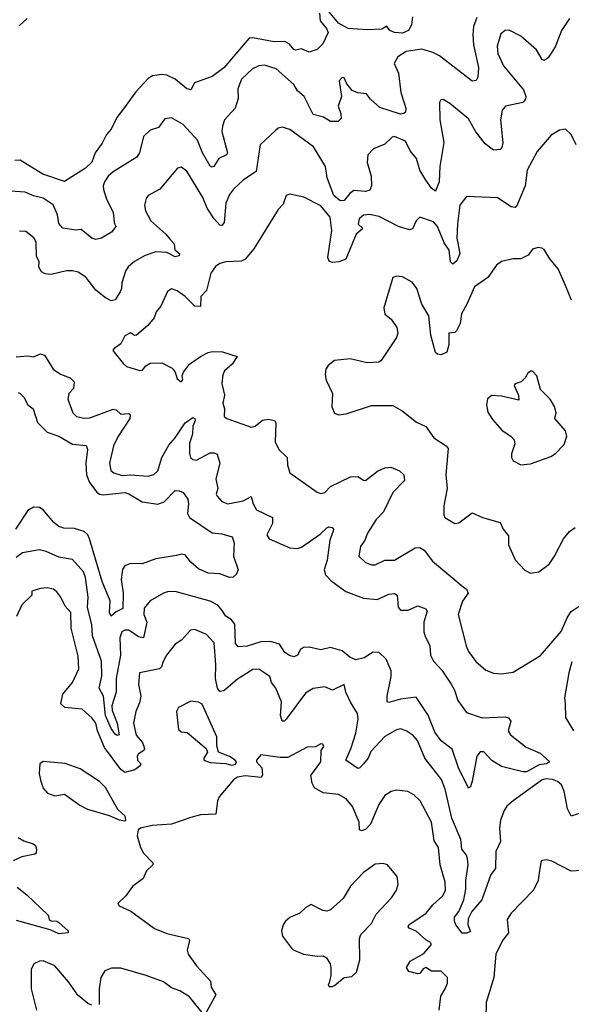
# Model space of a CAD drawing. Extents: x 1839239 to 1929705, y 762242 to 910352.
# Tile 410 of 429: x 1895163 to 1898005, y 889676 to 894751. Entities that reach past the tile are written whole.
import ezdxf

# ---------------------------------------------------------------- set-up
doc = ezdxf.new("R2010")
doc.units = 0

msp = doc.modelspace()

# ---------------------------------------------------------------- linework, layer by layer
at = {"layer": '0CON10XD'}
for points in [[(1897187.5, 894765), (1897182.5, 894725), (1897166.7, 894695), (1897135, 894680.6), (1897094.5, 894684.5), (1897070, 894695), (1897055, 894717.5), (1897028.8, 894701.2), (1896955, 894698), (1896855, 894705.6), (1896805, 894733.6), (1896732.1, 894822.1)], [(1897517.7, 894762.3), (1897501.1, 894715), (1897498.1, 894675), (1897500.9, 894620.9), (1897527.5, 894505), (1897524.2, 894455), (1897515, 894436.7), (1897495, 894434.2), (1897325.5, 894565), (1897292, 894582), (1897235, 894598.7), (1897155, 894586.1), (1897111.4, 894558.6), (1897092.9, 894525), (1897115.3, 894475), (1897127.1, 894375), (1897153.3, 894295), (1897150.8, 894275), (1897143.1, 894266.9), (1897125, 894263.3), (1897018, 894298), (1896971, 894341), (1896949.5, 894369.5), (1896905, 894374.4), (1896876.4, 894386.4), (1896849.4, 894419.4), (1896835, 894451.2), (1896825, 894453.3), (1896810, 894435), (1896820.6, 894355), (1896803.3, 894305), (1896817.9, 894265), (1896818.7, 894241.3), (1896804.1, 894225.9), (1896765, 894226.9), (1896727.7, 894247.7), (1896675, 894262.9), (1896628, 894355), (1896594.3, 894384.3), (1896575, 894416.8), (1896485, 894497.8), (1896425, 894516.5), (1896395, 894513.5), (1896362.4, 894497.6), (1896305.6, 894445), (1896286.4, 894395), (1896288.1, 894345), (1896272.7, 894295), (1896219.1, 894235), (1896207.5, 894202.5), (1896205.3, 894175), (1896234.4, 894065), (1896229.2, 894055), (1896188.9, 894035), (1896163.8, 893995), (1896155, 893990), (1896145, 893995.8), (1896104.8, 894065), (1896079.5, 894129.5), (1896005, 894210.6), (1895945, 894245.8), (1895910.3, 894239.7), (1895878.8, 894195), (1895835, 894180.8), (1895802, 894148), (1895780.5, 894065), (1895767.3, 894042.7), (1895645, 893966.2), (1895619.1, 893945), (1895600.5, 893915), (1895592.9, 893895), (1895595.4, 893875), (1895610.4, 893825), (1895645, 893758.8), (1895650.6, 893705), (1895658.6, 893685), (1895636.7, 893655), (1895585, 893624.2), (1895555, 893617.5), (1895535, 893624.2), (1895479.2, 893669.2), (1895453.2, 893666.8), (1895385, 893676.2), (1895365, 893701.2), (1895358.5, 893745), (1895335, 893796.4), (1895285, 893830.9), (1895235, 893842.7), (1895191.8, 893861.8), (1895115, 893866.2)], [(1896708.2, 894785), (1896711.9, 894745), (1896744.4, 894705), (1896752.5, 894685), (1896725, 894626.5), (1896695, 894597.1), (1896655, 894584), (1896615, 894600), (1896585, 894594), (1896575, 894597.5), (1896553.3, 894625), (1896529.1, 894639.1), (1896475, 894637.3), (1896365, 894657.9), (1896345, 894655.5), (1896215, 894502.9), (1896155, 894457.8), (1896064.5, 894425.5), (1896045, 894390), (1896025, 894394.2), (1895965, 894444.4), (1895921.2, 894465), (1895895, 894469.2), (1895847.9, 894462.1), (1895825, 894448.6), (1895761.4, 894378.6), (1895698.3, 894291.7), (1895663.2, 894246.8), (1895635, 894186), (1895610.2, 894159.8), (1895588.5, 894115), (1895552.5, 894065), (1895535, 894015.8), (1895502.5, 893985), (1895395, 893916.2), (1895282.9, 893955), (1895165, 894027.1), (1895137.5, 894025)], [(1895160.9, 894719.1), (1895202.2, 894757.8)], [(1897995, 894757.5), (1897955, 894696), (1897923.8, 894615), (1897905, 894583.1), (1897885, 894554.2), (1897865, 894540.8), (1897855, 894546), (1897826.5, 894595), (1897745, 894666.2), (1897685, 894696.9), (1897664.5, 894695.5), (1897642.2, 894677.8), (1897622.4, 894615), (1897626, 894576), (1897655, 894513.3), (1897758.9, 894388.9), (1897770.5, 894355), (1897768.9, 894341.1), (1897755.4, 894324.6), (1897666.2, 894305), (1897648.2, 894285), (1897641.1, 894235), (1897653.1, 894116.9), (1897647.3, 894092.7), (1897637.8, 894082.2), (1897605, 894078.6), (1897561.7, 894111.7), (1897512.5, 894172.5), (1897475, 894240), (1897379.3, 894319.3), (1897345, 894338.8), (1897332.5, 894337.5), (1897326, 894324), (1897327.3, 894235), (1897348.1, 894118.1), (1897327.7, 893995), (1897323.8, 893915), (1897305, 893866.7), (1897285, 893882), (1897255, 893922.9), (1897225.5, 893975), (1897208.1, 894035), (1897175.6, 894075), (1897150.8, 894125), (1897095, 894149.6), (1897081.4, 894145), (1897045, 894109.2), (1896985.6, 894084.4), (1896956.9, 894055), (1896953.7, 894015), (1896974.1, 893944.1), (1896975.3, 893894.7), (1896967.5, 893872.5), (1896945, 893865.5), (1896885, 893870.4), (1896864.7, 893855.3), (1896835, 893818.6), (1896815, 893817.8), (1896782.4, 893845), (1896747.8, 893935), (1896739.5, 893995), (1896676.2, 894096.2), (1896555, 894185.7), (1896515, 894196.2), (1896495, 894191.2), (1896480.7, 894179.3), (1896402.5, 894105), (1896382.1, 893967.9), (1896315.7, 893925), (1896265, 893877.8), (1896245, 893849.4), (1896225.3, 893805), (1896216.7, 893705), (1896205, 893690), (1896195, 893692.5), (1896165.5, 893725), (1896129.5, 893779.5), (1896107.2, 893835), (1896025, 893970.8), (1895995, 893990.8), (1895976.7, 893985), (1895885, 893877.5), (1895825.5, 893844.5), (1895815, 893830), (1895806.4, 893795), (1895810.9, 893765), (1895838.2, 893715), (1895916.2, 893646.2), (1895938.2, 893618.2), (1895958.5, 893595), (1895962.5, 893565), (1895987.1, 893545), (1895985, 893534), (1895965, 893529.2), (1895920.7, 893550.7), (1895865, 893555.2), (1895809.2, 893535), (1895754.2, 893505), (1895722.2, 893477.8), (1895708.1, 893455), (1895689.1, 893395), (1895688.5, 893365), (1895681.7, 893348.3), (1895655, 893307.5), (1895635, 893301.9), (1895605, 893316.5), (1895555, 893356), (1895503.3, 893423.3), (1895465, 893450), (1895435, 893456.9), (1895405, 893455.6), (1895325, 893437.3), (1895295, 893441.8), (1895275, 893451.8), (1895262.5, 893475), (1895264.4, 893505), (1895250.6, 893530.6), (1895248.9, 893605), (1895236.1, 893626.1), (1895195, 893658.6), (1895161.7, 893661.7)], [(1898029.6, 894105), (1898005, 894158.8), (1897975, 894186.2), (1897945, 894182), (1897902, 894155), (1897828.9, 894071.1), (1897777.5, 893975), (1897767.5, 893895), (1897722.7, 893787.3), (1897715, 893782.2), (1897695, 893785.6), (1897625, 893832), (1897465, 893838.8), (1897430, 893795), (1897419.4, 893699.4), (1897415.6, 893625), (1897430.5, 893545), (1897415, 893507.8), (1897395, 893490.6), (1897383, 893503), (1897375, 893563.6), (1897350.5, 893600.5), (1897315, 893685.6), (1897295, 893709.1), (1897225, 893733.8), (1897205.8, 893714.2), (1897187.5, 893672.5), (1897172.3, 893667.7), (1897115, 893685.6), (1897015, 893736.1), (1896965, 893747.3), (1896935, 893742.9), (1896911.8, 893725), (1896907.8, 893697.8), (1896930.8, 893675), (1896897.5, 893645), (1896843.1, 893516.9), (1896806.6, 893503.4), (1896775, 893499.6), (1896756.8, 893506.8), (1896751, 893525), (1896772.2, 893665), (1896762.3, 893732.3), (1896715, 893790.9), (1896626.4, 893836.4), (1896555, 893851.5), (1896535.8, 893845), (1896520.2, 893799.8), (1896495, 893773.3), (1896369.8, 893570.2), (1896324.2, 893515.8), (1896305, 893506.6), (1896225, 893502.9), (1896195, 893494.3), (1896171.5, 893478.5), (1896148.8, 893445), (1896125.9, 893355), (1896097.3, 893325), (1896095, 893272), (1896065, 893274.5), (1896015, 893323.8), (1895975, 893353.5), (1895945, 893364), (1895925, 893350), (1895890.6, 893275), (1895865.7, 893245), (1895856.5, 893213.5), (1895824.2, 893175), (1895765, 893124.2), (1895755, 893123.8), (1895735, 893137.5), (1895705, 893121.2), (1895685, 893080), (1895647.5, 893055), (1895643.3, 893045), (1895697.3, 892977.3), (1895714.2, 892964.2), (1895781.9, 892941.9), (1895795.5, 892944.5), (1895813.3, 892966.7), (1895835, 892980), (1895895, 892982.5), (1895948.8, 892955), (1895964.2, 892934.2), (1895975, 892900), (1895995, 892883.8), (1896003.3, 892895), (1896001.2, 892915), (1896008, 892935), (1896038.5, 892975), (1896094.3, 893015.7), (1896135, 893036.2), (1896155, 893041.5), (1896208.1, 893038.1), (1896283.3, 893015), (1896257.1, 892975), (1896218.3, 892941.8), (1896209.1, 892920.9), (1896204.7, 892875), (1896219.3, 892815), (1896210.4, 892775), (1896218.6, 892745), (1896216.7, 892705), (1896231.2, 892695), (1896355, 892651.1), (1896377.1, 892655), (1896415, 892687.3), (1896445, 892691.1), (1896475.8, 892685.8), (1896482.7, 892672.7), (1896479.2, 892575), (1896498, 892535), (1896541.4, 892495), (1896542.2, 892455), (1896554.5, 892414.5), (1896695.4, 892315.4), (1896715, 892308.6), (1896735, 892314.2), (1896765, 892345.7), (1896867.5, 892395), (1896905, 892396.2), (1896935, 892376.7), (1896945, 892376.2), (1897006.4, 892423.6), (1897045, 892440.4), (1897075, 892444.5), (1897120, 892425), (1897142.5, 892405), (1897145.7, 892375), (1897085, 892314.4), (1897038.2, 892215), (1896999.6, 892175), (1896955.7, 892105), (1896941.3, 892068.7), (1896919.2, 892035), (1896910, 891985), (1896945, 891953.1), (1896975, 891940.6), (1896995, 891940.8), (1897045, 891965.7), (1897095, 891964.5), (1897200.5, 892029.5), (1897225, 892030.9), (1897246.2, 892016.2), (1897290.6, 891960.6), (1897448.3, 891828.3), (1897465.6, 891815), (1897474.4, 891795), (1897445, 891753.8), (1897422.5, 891685), (1897463.7, 891523.7), (1897475, 891494), (1897512.4, 891442.4), (1897565, 891397.5), (1897605, 891382.5), (1897645, 891380), (1897705, 891388), (1897846.9, 891473.1), (1897953.2, 891596.8), (1897985, 891672), (1898005, 891700), (1898045, 891728)], [(1898006.5, 893305), (1897975, 893380), (1897937.6, 893467.6), (1897895, 893518.8), (1897865.8, 893565.8), (1897853.9, 893573.9), (1897834.1, 893575.9), (1897805, 893568.8), (1897782.9, 893537.1), (1897745, 893518), (1897705, 893518), (1897645, 893504.2), (1897619.2, 893485), (1897575, 893422.5), (1897505.6, 893374.4), (1897467.5, 893285), (1897439.2, 893235), (1897431.8, 893185), (1897412.9, 893147.1), (1897405, 893138.8), (1897374, 893136), (1897374.2, 893075), (1897363.6, 893036.4), (1897335, 893023.8), (1897315, 893026.7), (1897306.1, 893036.1), (1897280.8, 893125), (1897270.8, 893225), (1897234.3, 893285), (1897209.2, 893365), (1897185, 893398), (1897135, 893425.8), (1897105, 893428.8), (1897085, 893422.5), (1897038.8, 893265), (1897045, 893232.5), (1897077, 893207), (1897106, 893165), (1897112, 893135), (1897105, 893112.5), (1897026.1, 892993.9), (1897013.9, 892986.1), (1896953, 892983), (1896865, 893002.5), (1896785, 892993.8), (1896752.2, 892967.8), (1896740.2, 892949.8), (1896737.1, 892922.9), (1896742.7, 892892.8), (1896774.3, 892825), (1896772, 892755), (1896785, 892723.3), (1896805, 892714.3), (1896845, 892720), (1896975, 892762), (1897085, 892762.5), (1897133.8, 892735), (1897206.8, 892676.8), (1897255, 892654), (1897296, 892595), (1897361.2, 892555), (1897370, 892540), (1897358.1, 892405), (1897365.7, 892335), (1897349.2, 892245), (1897348.3, 892198.3), (1897353.8, 892185), (1897405, 892154), (1897425, 892157.5), (1897495, 892210), (1897546.7, 892185), (1897639.1, 892159.1), (1897654.2, 892125), (1897680.9, 892090.9), (1897682, 892045), (1897715, 891966.7), (1897765, 891913.8), (1897795, 891898.8), (1897837.5, 891905), (1897891.2, 891945), (1897919.2, 891985), (1897964.7, 892075.3), (1897995, 892112.9), (1898025, 892134)], [(1895145, 893012.7), (1895205, 893018.8), (1895235, 893013.8), (1895271.4, 893028.6), (1895292, 893022), (1895335, 892950), (1895373.3, 892923.3), (1895424, 892905), (1895444.2, 892885), (1895439.7, 892850.3), (1895416.7, 892825), (1895411.1, 892795), (1895437.1, 892725), (1895456.2, 892705), (1895495, 892697.1), (1895525, 892699.6), (1895645, 892743.1), (1895660, 892740), (1895685, 892718.2), (1895725, 892721.4), (1895732.5, 892715), (1895730.9, 892695), (1895668.7, 892601.3), (1895645.9, 892555), (1895625.4, 892465), (1895633.3, 892426.7), (1895648, 892415), (1895691.4, 892401.4), (1895735, 892404.7), (1895825, 892397.8), (1895855, 892406.7), (1895874.5, 892425), (1895896.3, 892493.7), (1895931.4, 892558.6), (1895963.5, 892595), (1896015, 892673.8), (1896055, 892700.6), (1896065, 892695.7), (1896067.5, 892685), (1896055.9, 892655), (1896054.2, 892615), (1896038.3, 892568.3), (1896038.4, 892515), (1896044.1, 892494.1), (1896055, 892483.5), (1896075, 892480.8), (1896145, 892518.6), (1896165, 892519.1), (1896181.2, 892511.2), (1896194.5, 892465), (1896173.9, 892385), (1896183.8, 892335), (1896175.6, 892305), (1896180, 892295), (1896205, 892267.1), (1896235, 892255.8), (1896315, 892270.8), (1896355, 892293.8), (1896366.2, 892255), (1896382.9, 892225), (1896465.6, 892185), (1896465.6, 892155), (1896436.4, 892096.4), (1896448.8, 892075)], [(1897745, 892456.7), (1897795, 892462), (1897900.3, 892499.7), (1897923.8, 892515), (1897968.8, 892561.2), (1897981.2, 892605), (1897975, 892632.5), (1897920, 892695), (1897926.7, 892725), (1897917.7, 892757.7), (1897896.7, 892795), (1897846.7, 892845), (1897826.7, 892915), (1897805, 892940), (1897795, 892940), (1897780.7, 892929.3), (1897767.5, 892905), (1897747.5, 892885), (1897716.4, 892873.6), (1897710, 892865), (1897733.8, 892815), (1897735, 892790), (1897645, 892810.9), (1897595, 892814.2), (1897573, 892797), (1897568, 892765), (1897575, 892727.5), (1897599.7, 892689.7), (1897647.5, 892635), (1897695, 892602.5), (1897710, 892585), (1897714.2, 892565), (1897696.4, 892513.6), (1897696.7, 892495), (1897705, 892477.5), (1897745, 892456.7)], [(1895155, 892828.9), (1895165, 892824.4), (1895185.4, 892805.4), (1895205.2, 892765.2), (1895232.5, 892745), (1895254.4, 892675), (1895304.4, 892625), (1895365, 892604.5), (1895435, 892563.1), (1895505.5, 892555.5), (1895513.3, 892535), (1895503.8, 892465), (1895506.8, 892405), (1895523.2, 892365), (1895560.4, 892315), (1895574.4, 892305), (1895595, 892301.1), (1895705, 892313.8), (1895725, 892307.8), (1895795, 892265.7), (1895875, 892253.5), (1895908.1, 892265), (1895965, 892324.2), (1895985, 892322.9), (1896005, 892314), (1896029.2, 892279.2), (1896032.9, 892255), (1896028.1, 892205), (1896037.5, 892185), (1896155, 892105.4), (1896205, 892100.8), (1896257.5, 892085), (1896268.9, 892055), (1896265.2, 891985), (1896288.9, 891915), (1896278, 891892), (1896262.9, 891877.1), (1896245, 891876.7), (1896195, 891895.5), (1896135, 891898.1), (1896085, 891920.5), (1896045.5, 891955), (1896015, 891991.9), (1895995.6, 891995.6), (1895970.4, 891989.6), (1895865, 891972), (1895795, 891945.5), (1895735, 891948.8), (1895705, 891935.6), (1895693.6, 891916.4), (1895686.3, 891865), (1895697.2, 891795), (1895695, 891716), (1895660.9, 891699.1), (1895635, 891677.3), (1895625.2, 891695.3), (1895629.1, 891755), (1895587.5, 891855), (1895522.5, 892075), (1895513.7, 892095), (1895495, 892112.1), (1895445, 892128.9), (1895390.8, 892130.8), (1895365, 892138.2), (1895339.1, 892159.1), (1895285, 892224.6), (1895265, 892236.9), (1895235, 892239.2), (1895205, 892221.5), (1895141.9, 892125)], [(1896448.8, 892075), (1896555, 892029.4), (1896595, 892025.6), (1896615, 892032.2), (1896711.5, 892098.5), (1896745, 892131.5), (1896756.4, 892136.4), (1896773.3, 892133.3), (1896780, 892125), (1896778.1, 892115), (1896761.9, 892068.1), (1896746.8, 891965), (1896732.1, 891915), (1896738.8, 891888.8), (1896768.7, 891858.7), (1896843.4, 891803.4), (1896935, 891768.9), (1897005, 891763.2), (1897065, 891790), (1897093.8, 891793.8), (1897107.8, 891785), (1897113.8, 891723.8), (1897125, 891707.1), (1897165, 891707.7), (1897215, 891729.5), (1897256, 891715), (1897261.7, 891701.7), (1897244.6, 891645), (1897245.5, 891595), (1897251.4, 891571.4), (1897276.2, 891526.2), (1897279.1, 891475), (1897295.5, 891445), (1897338.9, 891398.9), (1897385.8, 891325.7), (1897402.9, 891295), (1897421.1, 891241.1), (1897465, 891179.4), (1897545, 891153.1), (1897665, 891157.1), (1897682.3, 891152.3), (1897693.8, 891135), (1897680, 891085), (1897691.2, 891065), (1897771.7, 891001.7), (1897845, 890970.9), (1897894.2, 890925), (1897876.7, 890915), (1897839.5, 890910.5), (1897775, 890874), (1897755, 890873.4), (1897645, 890901.8), (1897595, 890931.8), (1897555, 890977.5), (1897535, 890976.9), (1897518.8, 890955), (1897495, 890826.2), (1897485, 890796.2), (1897475, 890790), (1897423.6, 890895), (1897390.9, 890990.9), (1897335, 891034), (1897302.1, 891077.9), (1897266.9, 891166.9), (1897205, 891258.6), (1897125, 891249.4), (1897065, 891231.4), (1897055.7, 891235.7), (1897056.1, 891265), (1897077.3, 891365), (1897077.1, 891395), (1897050.5, 891455), (1897015, 891489.4), (1896985, 891491.1), (1896937.4, 891462.6), (1896895, 891451.9), (1896864.5, 891464.5), (1896825, 891497.8), (1896765, 891514.7), (1896715, 891502.7), (1896655, 891516.1), (1896625, 891515.3), (1896609.2, 891505), (1896595.2, 891474.8), (1896575, 891467.7), (1896553.1, 891473.1), (1896529.9, 891489.9), (1896502.2, 891532.2), (1896455, 891545.4), (1896405, 891544.6), (1896335, 891521.6), (1896288.8, 891518.8), (1896274.6, 891535), (1896271.8, 891635), (1896255, 891657.5), (1896226, 891676), (1896206.4, 891705), (1896183.8, 891733.8), (1896145, 891753.2), (1895965, 891804.4), (1895925, 891801.5), (1895904.6, 891795.4), (1895836, 891755), (1895805, 891718), (1895802.3, 891685), (1895818.2, 891645), (1895800.8, 891565), (1895775, 891569.7), (1895725, 891604.6), (1895705, 891604.6), (1895689.5, 891595), (1895680, 891565), (1895682.2, 891475), (1895661, 891355), (1895660.7, 891285), (1895638.5, 891215), (1895640.6, 891190.6), (1895665.6, 891125), (1895675, 891064.2), (1895665, 891061.5), (1895655, 891068.8), (1895635, 891097.1), (1895605.2, 891165), (1895594.4, 891265), (1895572.1, 891305), (1895587.3, 891367.3), (1895585.2, 891445), (1895539.1, 891575), (1895535, 891631.2), (1895512.8, 891722.8), (1895515.9, 891775), (1895501.8, 891875), (1895491.5, 891905), (1895435, 891968.1), (1895365, 891980.8), (1895300.2, 892010.2), (1895265, 892018.8), (1895177.3, 892002.7), (1895145, 891979.1)], [(1898075, 890669.5), (1898005, 890646), (1897985, 890683.8), (1897969.1, 890775), (1897955, 890806.5), (1897934.3, 890824.3), (1897908.8, 890835), (1897875, 890838), (1897855, 890832.5), (1897705, 890725.6), (1897672.6, 890697.4), (1897658.6, 890675), (1897640, 890625), (1897634.4, 890585), (1897640, 890515), (1897616.9, 890463.1), (1897613.8, 890376.2), (1897590.8, 890345), (1897544.8, 890215), (1897493, 890155), (1897474.1, 890115.9), (1897472.3, 890085), (1897485, 890051.2), (1897466.7, 890043.3), (1897442.5, 890042.5), (1897410.5, 890085), (1897402.6, 890105), (1897404, 890125), (1897426.4, 890155), (1897450.8, 890215), (1897461.3, 890268.7), (1897461.6, 890315), (1897473.2, 890395), (1897471, 890425), (1897464.8, 890445), (1897441.5, 890475), (1897436.2, 890525), (1897390.2, 890635), (1897355.5, 890785.5), (1897336.5, 890835), (1897250.9, 890945), (1897213.2, 891035), (1897190.8, 891060.8), (1897155, 891085.6), (1897125.5, 891095.5), (1897105, 891090), (1897045, 891055.6), (1896971.7, 890978.3), (1896958.7, 890945), (1896935.2, 890914.8), (1896915, 890894.2), (1896905, 890891.9), (1896843.1, 890935), (1896871.5, 890998.5), (1896895.7, 891074.3), (1896907.5, 891145), (1896904.2, 891175), (1896866.7, 891233.3), (1896844.1, 891285), (1896835, 891324.2), (1896775, 891294.3), (1896735, 891312.5), (1896675, 891302.9), (1896635, 891279.4), (1896536.7, 891145), (1896525, 891135.7), (1896515, 891136), (1896506.8, 891165), (1896512.2, 891235), (1896482.7, 891305), (1896460.6, 891335), (1896451.2, 891365), (1896395, 891403.1), (1896365, 891401.5), (1896285, 891352.1), (1896215, 891292.2), (1896195, 891287.5), (1896182.9, 891305), (1896171.3, 891355), (1896174.1, 891425), (1896165, 891538.8), (1896125, 891581.9), (1896065, 891607.8), (1896042.5, 891605), (1895996.8, 891553.2), (1895965, 891531.4), (1895920.5, 891475), (1895903.3, 891443.3), (1895894.7, 891415.3), (1895884.2, 891405), (1895780, 891385), (1895775.9, 891325), (1895786.9, 891265), (1895780.2, 891229.8), (1895761.5, 891185), (1895750, 891125), (1895762.7, 891062.7), (1895795.3, 891025.3), (1895806.5, 890995), (1895802.7, 890985), (1895775, 890967.7), (1895768.2, 890955), (1895770.9, 890935), (1895786.7, 890915), (1895783.3, 890905), (1895755.9, 890884.1), (1895705, 890870.3), (1895685, 890885.7), (1895599.5, 890999.5), (1895564.5, 891085), (1895554.8, 891124.8), (1895535, 891151.9), (1895485, 891196.5), (1895395.9, 891205.9), (1895376.1, 891225), (1895385.9, 891275), (1895434.6, 891335), (1895467.7, 891405), (1895465, 891470), (1895427.9, 891615), (1895426.7, 891695), (1895397.8, 891727.8), (1895375.6, 891775), (1895355, 891802.5), (1895336.7, 891815), (1895305, 891821.9), (1895270.9, 891819.1), (1895226.7, 891805), (1895226, 891785), (1895174.4, 891735), (1895147.3, 891675)], [(1898008.6, 891441.4), (1897992.5, 891385), (1897970.5, 891255), (1897972.9, 891225), (1897975.8, 891155), (1898016.4, 891086.4)], [(1896255, 890909.4), (1896275, 890914.2), (1896280, 890925), (1896272.9, 890935), (1896245, 890952.5), (1896186.7, 890975), (1896178.3, 891008.3), (1896178.1, 891055), (1896103, 891223), (1896085, 891233.3), (1896045, 891239.1), (1895980.8, 891205), (1895971.9, 891185), (1895982.2, 891092.2), (1895995, 891080.5), (1896026.9, 891076.9), (1896124.1, 890994.1), (1896131.2, 890975), (1896111.2, 890945), (1896111.2, 890935), (1896145, 890922.2), (1896225, 890917.8), (1896255, 890909.4)], [(1897323.7, 889646.3), (1897332.7, 889717.3), (1897355.8, 889755.8), (1897367.3, 889785), (1897367.3, 889815), (1897335, 889846.5), (1897285, 889846.9), (1897255, 889866), (1897241.3, 889858.7), (1897225.3, 889834.7), (1897215, 889833.8), (1897167.5, 889845), (1897156.7, 889865), (1897175, 889899.2), (1897245, 889938.2), (1897284.2, 889985), (1897280, 889995), (1897255, 890008.9), (1897205, 890052.7), (1897169.2, 890069.2), (1897164.4, 890075), (1897168.1, 890085), (1897257.3, 890145), (1897290.9, 890189.1), (1897343.3, 890235), (1897357.3, 890265), (1897354.5, 890305), (1897329.6, 890395), (1897321, 890485), (1897298.3, 890518.3), (1897284.5, 890615), (1897226.7, 890725), (1897194.2, 890755), (1897163.1, 890773.1), (1897105, 890779.4), (1897077.4, 890772.6), (1897045, 890752), (1897014.3, 890705.7), (1896970.7, 890605), (1896945, 890576.5), (1896925, 890570.4), (1896914.7, 890575), (1896911.5, 890615), (1896877.6, 890695), (1896845, 890735.7), (1896805, 890756.7), (1896726.1, 890766.1), (1896682, 890792), (1896669.5, 890815), (1896663.1, 890855), (1896715.4, 890925), (1896716.7, 890985), (1896730, 891005), (1896725, 891017.1), (1896715, 891019.2), (1896686.4, 891003.6), (1896645, 891002), (1896545, 890948.1), (1896505, 890947.9), (1896405, 890962.5), (1896383.3, 890935), (1896383.3, 890925), (1896410, 890895), (1896413.8, 890856.2), (1896407.5, 890845), (1896325, 890854), (1896285, 890846.7), (1896265, 890833.3), (1896191.4, 890745), (1896181.9, 890725), (1896173.9, 890656.1), (1896095, 890652), (1896045, 890638.6), (1895945, 890604.4), (1895845, 890597.5), (1895786.1, 890583.9), (1895774, 890576), (1895768.8, 890545), (1895786, 890485), (1895802, 890455), (1895848.8, 890405), (1895850, 890395), (1895816.4, 890363.6), (1895800, 890325), (1895745, 890283.3), (1895710, 890235), (1895668.6, 890195), (1895675, 890183.1), (1895735.3, 890155.3), (1895857.6, 890067.6), (1895921.5, 890041.5), (1896033.3, 890015), (1896038.8, 890005), (1896026.2, 889955), (1896031.2, 889935), (1896073.8, 889875), (1896146.2, 889795), (1896150, 889765), (1896174, 889725), (1896115, 889617.5), (1896037.5, 889715), (1895988.6, 889745), (1895945, 889760.7), (1895905, 889791.9), (1895815, 889825.3), (1895685, 889861.8), (1895637.1, 889862.9), (1895602.2, 889847.8), (1895581.4, 889815), (1895573.1, 889755), (1895572.5, 889675)], [(1895705, 890622.5), (1895710, 890625), (1895707.5, 890645), (1895669.3, 890679.3), (1895605, 890793.8), (1895575, 890824.2), (1895475, 890889.2), (1895398, 890918), (1895285, 890927.5), (1895267.5, 890915), (1895264.1, 890865.9), (1895270.9, 890830.9), (1895285, 890790), (1895306.7, 890765), (1895345, 890750), (1895395, 890758.8), (1895472.4, 890702.4), (1895512.1, 890682.1), (1895625, 890648.8), (1895675, 890627.5), (1895705, 890622.5)], [(1895155, 890536), (1895185, 890518.6), (1895233.2, 890503.2), (1895244.2, 890494.2), (1895250, 890475), (1895248, 890455), (1895240.9, 890449.1), (1895174.6, 890435.4), (1895130, 890415)], [(1896775, 889767.5), (1896785, 889773.8), (1896835, 889813.8), (1896875, 889819.1), (1896898.9, 889841.1), (1896915.8, 889905), (1896914, 890015), (1896920, 890035), (1896975, 890092), (1897000.2, 890139.8), (1897078.6, 890225), (1897104.2, 890265), (1897112.5, 890295), (1897108, 890335), (1897057.5, 890395), (1897035, 890402), (1896995, 890398), (1896934.4, 890355.6), (1896866.7, 890285), (1896829.3, 890220.7), (1896765, 890163.3), (1896745, 890156.2), (1896725, 890158.8), (1896665, 890190), (1896637.5, 890175), (1896606.2, 890145), (1896555, 890124.3), (1896532.5, 890105), (1896520.8, 890085), (1896512, 890055), (1896517, 890027), (1896568.3, 889958.3), (1896625, 889934.2), (1896695, 889924), (1896726.1, 889926.1), (1896743.8, 889915), (1896762.5, 889885), (1896766.4, 889863.6), (1896766.7, 889825), (1896757, 889787), (1896753.3, 889775), (1896758.3, 889768.3), (1896775, 889767.5)], [(1898105, 890368.6), (1898005, 890362.5), (1897905, 890413.8), (1897875, 890420), (1897850, 890415), (1897842, 890365), (1897834, 890315), (1897810, 890265), (1897695.8, 890145), (1897675, 890112.5), (1897681.1, 890045), (1897651.1, 890005), (1897616.4, 889935), (1897606.2, 889815), (1897566.9, 889685), (1897565.4, 889605)], [(1895149.5, 890279.5), (1895200.8, 890240.8), (1895309.2, 890135), (1895315, 890114), (1895325, 890106), (1895354.3, 890104.3), (1895365, 890097.5), (1895413.3, 890055), (1895412.5, 890045), (1895365, 890038.6), (1895320.7, 890060.7), (1895147.5, 890107.5)], [(1895535, 889671.9), (1895515, 889680), (1895462.6, 889722.6), (1895415, 889791.4), (1895343.9, 889873.9), (1895285, 889899.4), (1895265, 889898.6), (1895235.6, 889884.4), (1895221.9, 889855), (1895221.8, 889755), (1895249.1, 889645)]]:
    msp.add_lwpolyline(points, dxfattribs=at)

doc.saveas('drawing.dxf')
